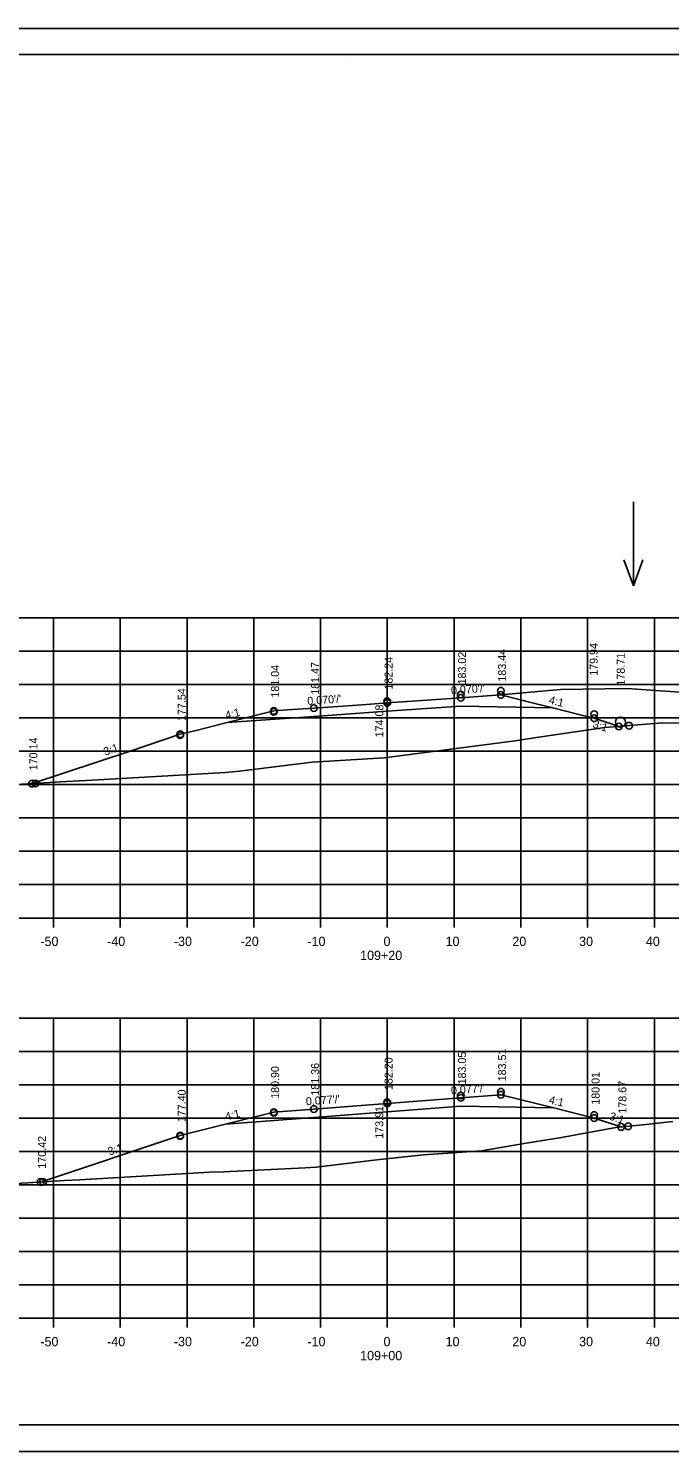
# Model space of a CAD drawing. Extents: x 915787 to 919910, y 133456 to 136717.
# Drawn here: x 916360.2 to 916456.2, y 134096 to 134309.4 of the extents above; entities that cross this region are included whole.
import ezdxf

# ---------------------------------------------------------------- set-up
doc = ezdxf.new("R2010")
doc.units = 0
for name, color, linetype in [('R_Axis', 7, 'Continuous'), ('R_Axis Annot', 7, 'Continuous'), ('R_Border', 7, 'Continuous'), ('R_Drive', 7, 'Continuous'), ('R_Exist Surface', 7, 'Continuous'), ('R_Fin Surface', 7, 'Continuous'), ('R_Grid', 7, 'Continuous'), ('R_No Plot', 7, 'Continuous'), ('R_Water', 7, 'Continuous'), ('R_Water Annot', 7, 'Continuous'), ('R_Xsect Elev', 7, 'Continuous'), ('R_Xsect Slope', 7, 'Continuous')]:
    doc.layers.add(name, color=color, linetype=linetype)

msp = doc.modelspace()

# ---------------------------------------------------------------- linework, layer by layer
at = {"layer": 'R_Axis'}
for p, q in [((916273.98, 134176.03), (916553.98, 134176.03)), ((916363.98, 134174.63), (916363.98, 134176.03)), ((916373.98, 134174.63), (916373.98, 134176.03)), ((916383.98, 134174.63), (916383.98, 134176.03)), ((916393.98, 134174.63), (916393.98, 134176.03)), ((916403.98, 134174.63), (916403.98, 134176.03)), ((916413.98, 134174.63), (916413.98, 134176.03)), ((916423.98, 134174.63), (916423.98, 134176.03)), ((916433.98, 134174.63), (916433.98, 134176.03)), ((916443.98, 134174.63), (916443.98, 134176.03)), ((916453.98, 134174.63), (916453.98, 134176.03)), ((916273.98, 134116.03), (916553.98, 134116.03)), ((916363.98, 134114.63), (916363.98, 134116.03)), ((916373.98, 134114.63), (916373.98, 134116.03)), ((916383.98, 134114.63), (916383.98, 134116.03)), ((916393.98, 134114.63), (916393.98, 134116.03)), ((916403.98, 134114.63), (916403.98, 134116.03)), ((916413.98, 134114.63), (916413.98, 134116.03)), ((916423.98, 134114.63), (916423.98, 134116.03)), ((916433.98, 134114.63), (916433.98, 134116.03)), ((916443.98, 134114.63), (916443.98, 134116.03)), ((916453.98, 134114.63), (916453.98, 134116.03))]:
    msp.add_line(p, q, dxfattribs=at)
at = {"layer": 'R_Border'}
for p, q in [((916255.98, 134305.49), (916572.16, 134305.49)), ((916408.5, 134305.23), (916408.5, 134305.23)), ((916408.5, 134305.23), (916408.5, 134305.23)), ((916572.16, 134100.03), (916255.98, 134100.03))]:
    msp.add_line(p, q, dxfattribs=at)
at = {"layer": 'R_Drive'}
for p, q in [((916439.93, 134210.3), (916430.97, 134209.47)), ((916449.93, 134210.43), (916439.93, 134210.3)), ((916459.91, 134209.76), (916449.93, 134210.43))]:
    msp.add_line(p, q, dxfattribs=at)
at = {"layer": 'R_Exist Surface'}
for points in [[(916346.62, 134195.32), (916365.93, 134196.48), (916367.87, 134196.59), (916369.84, 134196.71), (916389.75, 134197.86), (916391.85, 134198.02), (916402.71, 134199.4), (916413.49, 134200.04), (916433.13, 134202.61), (916436.3, 134203.07), (916446.58, 134204.57), (916455.22, 134205.27), (916455.25, 134205.27), (916455.26, 134205.27), (916460.11, 134205.21)], [(916345.29, 134135.45), (916363.32, 134136.53), (916365.63, 134136.68), (916367.85, 134136.78), (916387.38, 134137.91), (916389.44, 134138), (916401.68, 134138.59), (916403.34, 134138.66), (916412.4, 134139.76), (916419.4, 134140.55), (916428.07, 134141.11), (916434.46, 134142.24), (916440.07, 134143.12), (916448.19, 134144.62), (916452.69, 134145.06), (916456.75, 134145.51)]]:
    msp.add_lwpolyline(points, dxfattribs=at)
at = {"layer": 'R_Fin Surface'}
for points in [[(916360.76, 134196.17), (916375.44, 134201.06), (916382.97, 134203.57), (916385.33, 134204.16), (916390.01, 134205.33), (916392.39, 134205.93), (916396.97, 134207.07), (916399, 134207.22), (916402.97, 134207.49), (916410.21, 134208), (916413.97, 134208.27), (916417.69, 134208.54), (916424.97, 134209.04), (916428.93, 134209.32), (916430.97, 134209.47), (916436.09, 134208.19), (916438.76, 134207.52), (916442.87, 134206.49), (916444.97, 134205.97), (916447.36, 134205.17), (916448.66, 134204.74)], [(916390.01, 134205.33), (916402.97, 134206.24), (916413.97, 134207.02), (916424.97, 134207.79), (916438.76, 134207.52)], [(916362.05, 134136.45), (916382.97, 134143.42), (916389.76, 134145.12), (916396.97, 134146.92), (916402.97, 134147.39), (916413.97, 134148.23), (916424.97, 134149.08), (916430.97, 134149.54), (916438.94, 134147.55), (916444.97, 134146.04), (916449, 134144.7)], [(916389.76, 134145.12), (916402.97, 134146.14), (916413.97, 134146.98), (916424.97, 134147.83), (916438.94, 134147.55)]]:
    msp.add_lwpolyline(points, dxfattribs=at)
at = {"layer": 'R_Grid'}
for p, q in [((916273.98, 134221.03), (916553.98, 134221.03)), ((916363.98, 134176.03), (916363.98, 134221.03)), ((916373.98, 134176.03), (916373.98, 134221.03)), ((916383.98, 134176.03), (916383.98, 134221.03)), ((916393.98, 134176.03), (916393.98, 134221.03)), ((916403.98, 134176.03), (916403.98, 134221.03)), ((916413.98, 134176.03), (916413.98, 134221.03)), ((916423.98, 134176.03), (916423.98, 134221.03)), ((916433.98, 134176.03), (916433.98, 134221.03)), ((916443.98, 134176.03), (916443.98, 134221.03)), ((916453.98, 134176.03), (916453.98, 134221.03)), ((916273.98, 134216.03), (916553.98, 134216.03)), ((916273.98, 134211.03), (916553.98, 134211.03)), ((916273.98, 134206.03), (916553.98, 134206.03)), ((916273.98, 134201.03), (916553.98, 134201.03)), ((916273.98, 134196.03), (916553.98, 134196.03)), ((916273.98, 134191.03), (916553.98, 134191.03)), ((916273.98, 134186.03), (916553.98, 134186.03)), ((916273.98, 134181.03), (916553.98, 134181.03)), ((916273.98, 134176.03), (916553.98, 134176.03)), ((916273.98, 134161.03), (916553.98, 134161.03)), ((916363.98, 134116.03), (916363.98, 134161.03)), ((916373.98, 134116.03), (916373.98, 134161.03)), ((916383.98, 134116.03), (916383.98, 134161.03)), ((916393.98, 134116.03), (916393.98, 134161.03)), ((916403.98, 134116.03), (916403.98, 134161.03)), ((916413.98, 134116.03), (916413.98, 134161.03)), ((916423.98, 134116.03), (916423.98, 134161.03)), ((916433.98, 134116.03), (916433.98, 134161.03)), ((916443.98, 134116.03), (916443.98, 134161.03)), ((916453.98, 134116.03), (916453.98, 134161.03)), ((916273.98, 134156.03), (916553.98, 134156.03)), ((916273.98, 134151.03), (916553.98, 134151.03)), ((916273.98, 134146.03), (916553.98, 134146.03)), ((916273.98, 134141.03), (916553.98, 134141.03)), ((916273.98, 134136.03), (916553.98, 134136.03)), ((916273.98, 134131.03), (916553.98, 134131.03)), ((916273.98, 134126.03), (916553.98, 134126.03)), ((916273.98, 134121.03), (916553.98, 134121.03)), ((916273.98, 134116.03), (916553.98, 134116.03))]:
    msp.add_line(p, q, dxfattribs=at)
at = {"layer": 'R_No Plot'}
for p, q in [((916243.57, 134309.38), (916576.91, 134309.38)), ((916243.57, 134096.05), (916576.91, 134096.05))]:
    msp.add_line(p, q, dxfattribs=at)
for points in [[(916243.57, 134309.38), (916576.91, 134309.38), (916576.91, 134096.05), (916243.57, 134096.05)], [(916489.9, 134305.49), (916489.9, 134295.61), (916525.63, 134295.61), (916525.63, 134292.69), (916548.83, 134292.69), (916548.83, 134269.47), (916572.16, 134269.47), (916572.16, 134100.03), (916255.98, 134100.03), (916255.98, 134305.49)]]:
    msp.add_lwpolyline(points, close=True, dxfattribs=at)
for centre in [(916413.97, 134208.52), (916413.97, 134208.27), (916424.97, 134209.54), (916424.97, 134209.04), (916430.97, 134210.1), (916430.97, 134209.47), (916396.97, 134207.07), (916396.97, 134206.94), (916402.97, 134207.49), (916402.97, 134207.49), (916444.97, 134206.6), (916444.97, 134205.97), (916448.66, 134204.74), (916450.19, 134204.86), (916382.97, 134203.57), (916382.97, 134203.44), (916360.76, 134196.17), (916361.26, 134196.2), (916413.97, 134148.41), (916424.97, 134149.43), (916424.97, 134149.08), (916430.97, 134149.99), (916430.97, 134149.54), (916396.97, 134146.92), (916396.97, 134146.83), (916402.97, 134147.39), (916402.97, 134147.39), (916413.97, 134148.23), (916444.97, 134146.49), (916444.97, 134146.04), (916449, 134144.7), (916450.05, 134144.8), (916382.97, 134143.42), (916382.97, 134143.33), (916362.05, 134136.45), (916362.41, 134136.47)]:
    msp.add_circle(centre, 0.5, dxfattribs=at)
at = {"layer": 'R_Water'}
msp.add_circle((916448.9, 134205.4), 0.75, dxfattribs=at)
at = {"layer": 'R_Water Annot'}
for p, q in [((916450.83, 134238.42), (916450.83, 134225.85)), ((916450.83, 134225.85), (916449.43, 134229.7)), ((916450.83, 134225.85), (916452.23, 134229.7))]:
    msp.add_line(p, q, dxfattribs=at)

# ---------------------------------------------------------------- texts
at = {"layer": 'R_Axis Annot'}
for s, p in [('-50', (916362.01, 134171.83)), ('-40', (916372.01, 134171.83)), ('-30', (916382.01, 134171.83)), ('-20', (916392.01, 134171.83)), ('-10', (916402.01, 134171.83)), ('0', (916413.41, 134171.83)), ('10', (916422.71, 134171.83)), ('20', (916432.71, 134171.83)), ('30', (916442.71, 134171.83)), ('40', (916452.71, 134171.83)), ('109+20', (916409.91, 134169.73)), ('-50', (916362.01, 134111.83)), ('-40', (916372.01, 134111.83)), ('-30', (916382.01, 134111.83)), ('-20', (916392.01, 134111.83)), ('-10', (916402.01, 134111.83)), ('0', (916413.41, 134111.83)), ('10', (916422.71, 134111.83)), ('20', (916432.71, 134111.83)), ('30', (916442.71, 134111.83)), ('40', (916452.71, 134111.83)), ('109+00', (916409.91, 134109.73))]:
    msp.add_text(s, height=1.4, dxfattribs=at).set_placement(p)
at = {"layer": 'R_Xsect Elev'}
for s, p in [('179.94', (916445.49, 134212.34)), ('182.24', (916414.77, 134210.27)), ('183.02', (916425.77, 134211.04)), ('183.44', (916431.77, 134211.47)), ('178.71', (916449.55, 134210.87)), ('181.04', (916397.77, 134209.07)), ('181.47', (916403.77, 134209.49)), ('177.54', (916383.77, 134205.57)), ('174.08', (916413.38, 134203.11)), ('170.14', (916361.56, 134198.17)), ('183.05', (916425.77, 134151.08)), ('183.51', (916431.77, 134151.54)), ('180.90', (916397.77, 134148.92)), ('181.36', (916403.77, 134149.39)), ('182.20', (916414.77, 134150.23)), ('180.01', (916445.77, 134148.04)), ('178.67', (916449.8, 134146.7)), ('177.40', (916383.77, 134145.42)), ('173.91', (916413.38, 134142.94)), ('170.42', (916362.85, 134138.45))]:
    msp.add_text(s, height=1.2, rotation=90, dxfattribs=at).set_placement(p)
at = {"layer": 'R_Xsect Slope'}
for s, rotation, p in [("0.070'/'", 4.027, (916423.56, 134209.55)), ("0.070'/'", 4.027, (916402.03, 134207.96)), ('4:1', 345.9637, (916438.09, 134208.2)), ('4:1', 14.0363, (916389.85, 134205.81)), ('3:1', 341.565, (916444.65, 134204.63)), ('3:1', 18.435, (916371.71, 134200.35)), ("0.077'/'", 4.395, (916423.56, 134149.57)), ("0.077'/'", 4.395, (916401.83, 134147.94)), ('4:1', 345.9638, (916438.1, 134148.27)), ('4:1', 14.0362, (916389.85, 134145.66)), ('3:1', 341.5651, (916447.14, 134145.84)), ('3:1', 18.4349, (916372.36, 134140.41))]:
    msp.add_text(s, height=1.2, rotation=rotation, dxfattribs=at).set_placement(p)

doc.saveas('drawing.dxf')
